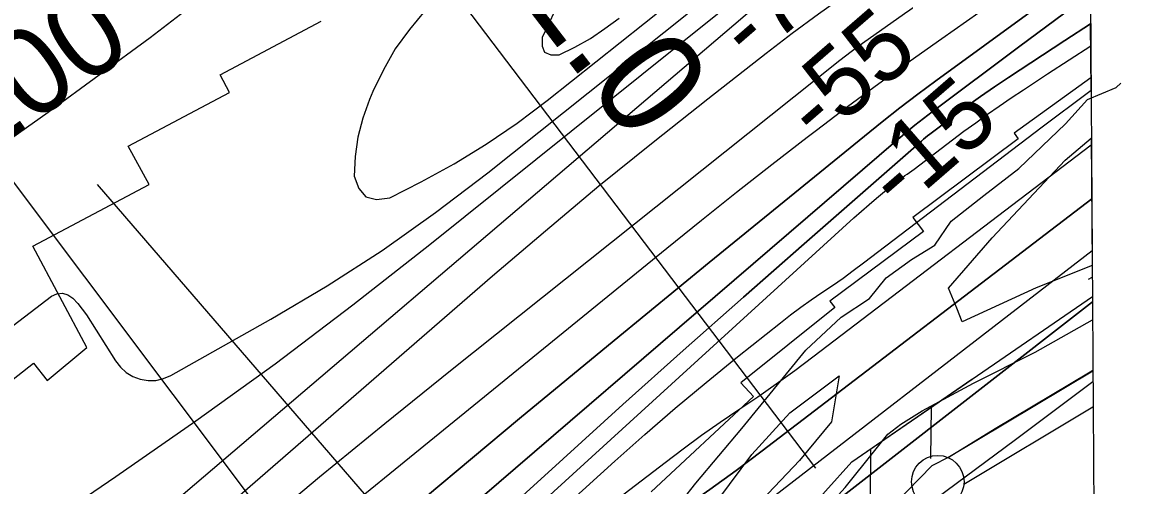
# Model space of a CAD drawing. Extents: x 3477039 to 3515015, y 546746 to 572297.
# Drawn here: x 3511844 to 3512916, y 560616 to 561058 of the extents above; entities that cross this region are included whole.
import ezdxf

# ---------------------------------------------------------------- set-up
doc = ezdxf.new("R2010")
doc.units = 0
for name, color, linetype in [('V-FLOD-BASE', 7, 'Continuous'), ('V-GRID-FRAM', 7, 'Continuous'), ('V-LEVE-TOET', 7, 'Continuous'), ('V-RIVR-EDGE', 7, 'Continuous'), ('V-RIVR-RANG', 7, 'Continuous'), ('V-RRAP-FSHR', 7, 'Continuous'), ('V-RRAP-RVMT', 7, 'Continuous'), ('V-SITE-VEGE', 7, 'Continuous'), ('V-SURV-IDEN', 7, 'Continuous'), ('V-SURV-LINE', 7, 'Continuous'), ('V-TOPO-DPTH', 7, 'Continuous'), ('V-TOPO-MAJR', 7, 'Continuous'), ('V-TOPO-MAJR-IDEN', 7, 'Continuous'), ('V-TOPO-MINR', 7, 'Continuous'), ('V-TOPO-WATR', 7, 'Continuous'), ('V-UTIL-LINE', 7, 'Continuous')]:
    doc.layers.add(name, color=color, linetype=linetype)

msp = doc.modelspace()

# ---------------------------------------------------------------- linework, layer by layer
at = {"layer": 'V-FLOD-BASE'}
msp.add_lwpolyline([(3511829.1, 559666.5), (3511886, 559728.6), (3511983.2, 559836), (3512063, 559927.6), (3512139.1, 560013.4), (3512216.7, 560094.9), (3512298.3, 560186.5), (3512383.1, 560279.5), (3512482.2, 560387.9), (3512577.3, 560492.7), (3512663.2, 560587.9), (3512685.4, 560610.5), (3512709.5, 560635.3), (3512725.8, 560643.8), (3512769.4, 560670.6), (3512858.3, 560723.8), (3512862.4, 560726.4)], dxfattribs=at)
at = {"layer": 'V-GRID-FRAM'}
for points in [[(3481168.5, 570290.2), (3512800, 570478.9), (3512916.4, 552296.1), (3481269, 552107.3), (3481168.5, 570290.2)], [(3512800, 570478.9), (3512916.4, 552296.1), (3481269, 552107.3)]]:
    msp.add_lwpolyline(points, dxfattribs=at)
at = {"layer": 'V-LEVE-TOET'}
msp.add_lwpolyline([(3511799, 559701.1), (3511874.8, 559785.4), (3511942.9, 559860.9), (3512005.9, 559930.2), (3512071.1, 560007), (3512137.8, 560078.5), (3512224.1, 560171.4), (3512295.5, 560254.1), (3512405.5, 560370.7), (3512479.4, 560448.6), (3512575.2, 560557.8), (3512626.6, 560614.5), (3512655, 560649.7), (3512667.4, 560665.2), (3512679.8, 560674.9), (3512700.1, 560687.4), (3512748.7, 560713.8), (3512807.5, 560743.3), (3512862.1, 560774.2)], dxfattribs=at)
at = {"layer": 'V-RIVR-EDGE'}
msp.add_lwpolyline([(3512458.5, 560585.6), (3512484.4, 560618.5), (3512528.4, 560670.6), (3512589.2, 560745.5), (3512622.9, 560776.7), (3512649.9, 560794.6), (3512665.6, 560814.4), (3512689.7, 560831.7), (3512711.9, 560845.5), (3512727.6, 560868.3), (3512758.8, 560892.8), (3512791.9, 560918.5), (3512836.5, 560961), (3512857.5, 560984.4), (3512884.6, 560995.7), (3512889.2, 560999.8)], dxfattribs=at)
at = {"layer": 'V-RIVR-RANG'}
msp.add_line((3512426.5, 560310.3), (3511915, 560903.2), dxfattribs=at)
at = {"layer": 'V-RRAP-FSHR'}
for p, q in [((3512708.4, 560690.9), (3512708, 560642)), ((3512650.8, 560651.2), (3512650.4, 560602.3))]:
    msp.add_line(p, q, dxfattribs=at)
for points in [[(3512858.2, 560812.9), (3512861.8, 560815)], [(3509745.5, 557585.3), (3510295.9, 558064.8), (3510440.2, 558201.2), (3510700.4, 558506.5), (3511009.8, 558846.2), (3511280.1, 559141.5), (3511523.6, 559424.2), (3511745.5, 559655.1), (3512200.1, 560159.5), (3512557.9, 560555.2), (3512632.9, 560638.9), (3512862, 560796.6)], [(3512254.5, 560219.8), (3512557.9, 560555.2), (3512632.9, 560638.9), (3512747.3, 560717.6)]]:
    msp.add_lwpolyline(points, dxfattribs=at)
at = {"layer": 'V-RRAP-RVMT'}
for p, q in [((3512856.8, 561602.3), (3512860.6, 561004.9)), ((3512031.6, 561007.7), (3512127.9, 561058.9)), ((3512040.4, 560991.1), (3512031.6, 561007.7)), ((3512860.6, 561004.9), (3512787.4, 560952.3)), ((3511944.2, 560939.9), (3512040.4, 560991.1)), ((3512787.4, 560952.3), (3512791.5, 560946.8)), ((3511963.9, 560903.3), (3511944.2, 560939.9)), ((3512791.5, 560946.8), (3512691.1, 560871.7)), ((3511853.3, 560844.5), (3511963.9, 560903.3)), ((3512691.1, 560871.7), (3512701.1, 560858.4)), ((3512701.1, 560858.4), (3512612.1, 560792)), ((3511904.6, 560748), (3511853.3, 560844.5)), ((3512612.1, 560792), (3512616.9, 560786)), ((3512616.9, 560786), (3512527.3, 560714.1)), ((3511866.9, 560716.3), (3511904.6, 560748)), ((3511755.4, 560656), (3511853.9, 560733)), ((3511853.9, 560733), (3511866.9, 560716.3)), ((3512527.3, 560714.1), (3512539.5, 560701.1)), ((3512539.5, 560701.1), (3512442.1, 560610.3))]:
    msp.add_line(p, q, dxfattribs=at)
at = {"layer": 'V-SITE-VEGE'}
for p, q in [((3512836, 560926.5), (3512861, 560947.5)), ((3512861, 560947.5), (3512861.8, 560826.2)), ((3512766.5, 560852.5), (3512836, 560926.5)), ((3512725, 560804.4), (3512766.5, 560852.5)), ((3512861.8, 560826.2), (3512808.4, 560804.9)), ((3512733.1, 560785.5), (3512725, 560804.4)), ((3512808.4, 560804.9), (3512738.1, 560772.5)), ((3512738.1, 560772.5), (3512733.1, 560785.5))]:
    msp.add_line(p, q, dxfattribs=at)
msp.add_lwpolyline([(3511760, 559883.6), (3511848.1, 559967.1), (3511932.1, 560048.6), (3512019, 560123.8), (3512070.8, 560181.7), (3512131.6, 560248.8), (3512165.1, 560281.5), (3512267.9, 560366), (3512339.6, 560430.2), (3512404.3, 560489.7), (3512475, 560561.5), (3512537.7, 560646), (3512574.1, 560685.5), (3512621, 560720.9), (3512613.8, 560677.2), (3512583.2, 560640.2), (3512475.4, 560526.4), (3512393.9, 560438.1), (3512304.6, 560343.3), (3512229.6, 560253.9), (3512148, 560160.2), (3512066.8, 560078), (3512000.5, 559999.3), (3511916.3, 559901.6)], dxfattribs=at)
at = {"layer": 'V-SURV-LINE'}
for points in [[(3512724.3, 560643.1), (3512862.4, 560725.7)], [(3512862.6, 560690.9), (3512739.7, 560617.4)]]:
    msp.add_lwpolyline(points, dxfattribs=at)
msp.add_circle((3512714.8, 560620), 25, dxfattribs=at)
at = {"layer": 'V-TOPO-DPTH'}
msp.add_line((3512860.7, 560993.2), (3512860.3, 561056.5), dxfattribs=at)
for points in [[(3511796.2, 560238.1), (3511897.2, 560325.9), (3511916.9, 560343), (3511936.7, 560360), (3511956.5, 560376.9), (3511976.4, 560393.8), (3512137.5, 560529.9), (3512227, 560605.1), (3512316.7, 560680.1), (3512406.9, 560754.6), (3512497.2, 560828.8), (3512645, 560949.5), (3512661.8, 560963), (3512678.7, 560976.3), (3512695.8, 560989.3), (3512713.1, 561002.2), (3512856.4, 561106.9), (3512859.9, 561109.4)], [(3512859.9, 561109.4), (3512856.4, 561106.9), (3512713.1, 561002.2), (3512695.8, 560989.3), (3512678.7, 560976.3), (3512661.8, 560963), (3512645, 560949.5), (3512497.2, 560828.8), (3512406.9, 560754.6), (3512316.7, 560680.1), (3512227, 560605.1), (3512137.5, 560529.9), (3511976.4, 560393.8), (3511956.5, 560376.9), (3511936.7, 560360), (3511916.9, 560343), (3511897.2, 560325.9), (3511796.2, 560238.1)], [(3511508.7, 559932.7), (3511912.1, 560285.7), (3511938.3, 560308.7), (3511964.6, 560331.7), (3511990.9, 560354.7), (3512017.1, 560377.7), (3512043.4, 560400.7), (3512069.8, 560423.6), (3512096.2, 560446.4), (3512122.6, 560469.3), (3512677, 560946.4), (3512685, 560953.1), (3512693, 560959.7), (3512701.2, 560966.2), (3512709.5, 560972.6), (3512792.8, 561035.2), (3512843.1, 561072.4), (3512860.1, 561084.7)], [(3512860.1, 561084.7), (3512843.1, 561072.4), (3512792.8, 561035.2), (3512709.5, 560972.6), (3512701.2, 560966.2), (3512693, 560959.7), (3512685, 560953.1), (3512677, 560946.4), (3512122.6, 560469.3), (3512096.2, 560446.4), (3512069.8, 560423.6), (3512043.4, 560400.7), (3512017.1, 560377.7), (3511990.9, 560354.7), (3511964.6, 560331.7), (3511938.3, 560308.7), (3511912.1, 560285.7), (3511508.7, 559932.7)], [(3512860.3, 561056.5), (3512835.9, 561040.6), (3512782.3, 561005.4), (3512768.8, 560996.3), (3512755.4, 560987.1), (3512742.1, 560977.5), (3512729.1, 560967.8), (3512707.2, 560951.2), (3512705.2, 560949.7), (3512703.2, 560948), (3512701.2, 560946.4), (3512699.2, 560944.7), (3512587.5, 560846.8), (3512529.8, 560795.9), (3512472.3, 560744.9), (3512415.1, 560693.5), (3512358.1, 560641.9), (3512007.2, 560322.1)], [(3512860.3, 561056.5), (3512835.9, 561040.6), (3512782.3, 561005.4), (3512768.8, 560996.3), (3512755.4, 560987.1), (3512742.1, 560977.5), (3512729.1, 560967.8), (3512707.2, 560951.2), (3512705.2, 560949.7), (3512703.2, 560948), (3512701.2, 560946.4), (3512699.2, 560944.7), (3512587.5, 560846.8), (3512529.8, 560795.9), (3512472.3, 560744.9), (3512415.1, 560693.5), (3512358.1, 560641.9), (3512007.2, 560322.1)], [(3511679.9, 559972.1), (3511982.6, 560253.2), (3511998.2, 560267.6), (3512013.7, 560281.9), (3512029.4, 560296.2), (3512045, 560310.5), (3512407.3, 560639.5), (3512435.9, 560665), (3512464.9, 560690.1), (3512494.3, 560714.7), (3512524.1, 560738.9), (3512565.1, 560771.5), (3512574.7, 560779), (3512584.5, 560786.3), (3512594.4, 560793.3), (3512604.5, 560800.2), (3512614.6, 560807.1), (3512624.6, 560814), (3512634.4, 560821.2), (3512644.2, 560828.5), (3512814.1, 560958.1), (3512858.2, 560991.4), (3512860.7, 560993.2)], [(3511679.9, 559972.1), (3511982.6, 560253.2), (3511998.2, 560267.6), (3512013.7, 560281.9), (3512029.4, 560296.2), (3512045, 560310.5), (3512407.3, 560639.5), (3512435.9, 560665), (3512464.9, 560690.1), (3512494.3, 560714.7), (3512524.1, 560738.9), (3512565.1, 560771.5), (3512574.7, 560779), (3512584.5, 560786.3), (3512594.4, 560793.3), (3512604.5, 560800.2), (3512614.6, 560807.1), (3512624.6, 560814), (3512634.4, 560821.2), (3512644.2, 560828.5), (3512814.1, 560958.1), (3512858.2, 560991.4), (3512860.7, 560993.2)], [(3512861.4, 560889.6), (3512547.6, 560649.5), (3512522.8, 560630.8), (3512497.7, 560612.5), (3512472.3, 560594.8), (3512446.6, 560577.3), (3512420.9, 560559.9), (3512395.3, 560542.3), (3512369.9, 560524.3), (3512344.8, 560506.1), (3512213, 560409.5), (3512182.1, 560386.2), (3512151.7, 560362.3), (3512122, 560337.5), (3512092.7, 560312.1), (3512043.9, 560268.5), (3512039.4, 560264.5), (3512035, 560260.4), (3512030.5, 560256.3), (3512026.1, 560252.1), (3511877.7, 560111.1), (3511799.2, 560036.3)], [(3511799.2, 560036.3), (3511877.7, 560111.1), (3512026.1, 560252.1), (3512030.5, 560256.3), (3512035, 560260.4), (3512039.4, 560264.5), (3512043.9, 560268.5), (3512092.7, 560312.1), (3512122, 560337.5), (3512151.7, 560362.3), (3512182.1, 560386.2), (3512213, 560409.5), (3512344.8, 560506.1), (3512369.9, 560524.3), (3512395.3, 560542.3), (3512420.9, 560559.9), (3512446.6, 560577.3), (3512472.3, 560594.8), (3512497.7, 560612.5), (3512522.8, 560630.8), (3512547.6, 560649.5), (3512861.4, 560889.6)], [(3512862, 560791.4), (3512441.5, 560464), (3512406.2, 560437.5), (3512370.4, 560411.9), (3512333.6, 560387.6), (3512296.2, 560364.1), (3512295.8, 560363.8), (3512258.5, 560340.8), (3512221.5, 560317.2), (3512185, 560293), (3512148.8, 560268.2), (3512119.7, 560247.8), (3512098.7, 560232.4), (3512078, 560216.5), (3512058, 560199.8), (3512038.4, 560182.6), (3511891.9, 560048.5), (3511814, 559976.4)]]:
    msp.add_lwpolyline(points, dxfattribs=at)
at = {"layer": 'V-TOPO-MAJR'}
for points in [[(3512855.7, 561774.6), (3512844.9, 561765.8), (3512394.7, 561391.7), (3512373, 561373.6), (3512351.3, 561355.6), (3512329.5, 561337.6), (3512307.7, 561319.6), (3512153.5, 561192), (3512059.9, 561116.6), (3511964.9, 561043), (3511868, 560972), (3511769.7, 560902.7)], [(3511292.4, 559830.3), (3511886.4, 560376.8), (3511889.3, 560379.5), (3511892.3, 560382.2), (3511895.3, 560384.8), (3511898.3, 560387.5), (3511901.4, 560390.1), (3511904.4, 560392.7), (3511907.5, 560395.2), (3511910.6, 560397.8), (3512456.8, 560842.7), (3512489.9, 560869.4), (3512523.3, 560896), (3512556.8, 560922.3), (3512590.5, 560948.3), (3512599.5, 560955.2), (3512629, 560977.5), (3512658.6, 560999.5), (3512688.6, 561021.2), (3512718.6, 561042.6), (3512859.7, 561141.8)], [(3511696.1, 560663.1), (3511871, 560796.7), (3511876.3, 560799), (3511881.5, 560799.8), (3511886.5, 560798.2), (3511891.4, 560795), (3511896, 560789.8), (3511900.3, 560784.5), (3511904.4, 560778.9), (3511932, 560735.1), (3511936.7, 560729.2), (3511942.1, 560724.1), (3511948.5, 560720.4), (3511955.6, 560717.6), (3511963.1, 560716.5), (3511970.5, 560716.5), (3511977.7, 560718.3), (3511984.7, 560721.2), (3512079.8, 560774.9), (3512133.5, 560806.8), (3512186, 560840.4), (3512236.8, 560876.6), (3512286.5, 560914.3), (3512502.6, 561087.1)]]:
    msp.add_lwpolyline(points, dxfattribs=at)
at = {"layer": 'V-TOPO-MINR'}
for points in [[(3511797.4, 560533.1), (3511932.4, 560624.9), (3512008.6, 560678.1), (3512084, 560732.4), (3512158.1, 560788.6), (3512231.3, 560846), (3512500.5, 561062.2), (3512531.2, 561086.9), (3512561.9, 561111.7), (3512592.4, 561136.6), (3512623, 561161.5), (3512829.2, 561330.4), (3512858.4, 561353.7)], [(3511839.7, 560474.2), (3511844, 560477.9), (3511848.2, 560481.5), (3511852.5, 560485.2), (3511856.7, 560488.8), (3512568.1, 561096.2), (3512570.2, 561097.9), (3512572.2, 561099.7), (3512574.3, 561101.4), (3512576.4, 561103.1), (3512623, 561141.1), (3512648.7, 561161.4), (3512674.8, 561181.2), (3512701.5, 561200.1), (3512728.6, 561218.6), (3512858.7, 561304.3)], [(3511834.1, 560418.3), (3511858.1, 560439.6), (3511882.1, 560460.9), (3511906.3, 560482), (3512290.9, 560816.1), (3512341.4, 560859.2), (3512392.3, 560901.9), (3512443.9, 560943.7), (3512495.9, 560985), (3512551.6, 561028.6), (3512576.3, 561047.5), (3512601.2, 561066), (3512626.5, 561084), (3512652, 561101.6), (3512801.8, 561202.5), (3512859.1, 561240.8)], [(3512422.6, 561221.5), (3512338.1, 561043.3), (3512338.2, 561035.2), (3512340.5, 561029.4), (3512346.3, 561026.9), (3512354.4, 561026.8), (3512369.4, 561034.3), (3512384.1, 561042.6), (3512398, 561051.9), (3512411.5, 561061.9)], [(3511474.1, 560044), (3511860, 560395.3), (3511871, 560405.3), (3511882.1, 560415.3), (3511893.3, 560425.1), (3511904.5, 560434.9), (3512003.6, 560520.6), (3512064.7, 560572.8), (3512126.2, 560624.6), (3512188.3, 560675.6), (3512250.8, 560726.1), (3512621.6, 561021.7), (3512626.9, 561025.9), (3512632.3, 561030), (3512637.8, 561034.1), (3512643.3, 561038.1), (3512683, 561066.2), (3512708.4, 561084.1), (3512734, 561101.8), (3512759.7, 561119.3), (3512785.6, 561136.7), (3512859.5, 561185.7)], [(3512226.5, 561068.7), (3512211.8, 561051.1), (3512198.4, 561032.5), (3512187.1, 561012.7), (3512177, 560992), (3512173.8, 560984.2), (3512167.5, 560966.5), (3512162.8, 560948.5), (3512160.2, 560930.1), (3512159.2, 560911.3), (3512163.6, 560899.5), (3512170.4, 560891.5), (3512180.6, 560889.1), (3512193.1, 560890.6), (3512223.1, 560905.9), (3512254.5, 560923.1), (3512285, 560941.6), (3512314.4, 560961.8), (3512342.9, 560983.3), (3512505, 561112.8)], [(3511796.2, 560238.1), (3511897.2, 560325.9), (3511916.9, 560343), (3511936.7, 560360), (3511956.5, 560376.9), (3511976.4, 560393.8), (3512137.5, 560529.9), (3512227, 560605.1), (3512316.7, 560680.1), (3512406.9, 560754.6), (3512497.2, 560828.8), (3512645, 560949.5), (3512661.8, 560963), (3512678.7, 560976.3), (3512695.8, 560989.3), (3512713.1, 561002.2), (3512856.4, 561106.9), (3512859.9, 561109.4)], [(3511508.7, 559932.7), (3511912.1, 560285.7), (3511938.3, 560308.7), (3511964.6, 560331.7), (3511990.9, 560354.7), (3512017.1, 560377.7), (3512043.4, 560400.7), (3512069.8, 560423.6), (3512096.2, 560446.4), (3512122.6, 560469.3), (3512677, 560946.4), (3512685, 560953.1), (3512693, 560959.7), (3512701.2, 560966.2), (3512709.5, 560972.6), (3512792.8, 561035.2), (3512843.1, 561072.4), (3512860.1, 561084.7)], [(3512007.2, 560322.1), (3512358.1, 560641.9), (3512415.1, 560693.5), (3512472.3, 560744.9), (3512529.8, 560795.9), (3512587.5, 560846.8), (3512699.2, 560944.7), (3512701.2, 560946.4), (3512703.2, 560948), (3512705.2, 560949.7), (3512707.2, 560951.2), (3512729.1, 560967.8), (3512742.1, 560977.5), (3512755.4, 560987.1), (3512768.8, 560996.3), (3512782.3, 561005.4), (3512835.9, 561040.6), (3512860.3, 561056.5)], [(3512045.5, 560333.4), (3512635, 560871.5), (3512642.2, 560877.9), (3512649.4, 560884.2), (3512656.6, 560890.4), (3512664, 560896.5), (3512674.6, 560905.1), (3512676.7, 560906.8), (3512678.9, 560908.5), (3512681.2, 560910.1), (3512683.4, 560911.7), (3512685.7, 560913.2), (3512688, 560914.8), (3512690.2, 560916.4), (3512692.4, 560918), (3512728.7, 560945.8), (3512739.7, 560954), (3512750.9, 560962.2), (3512762.1, 560970.2), (3512773.4, 560978.1), (3512784.8, 560985.9), (3512796.3, 560993.6), (3512807.8, 561001.2), (3512819.3, 561008.7), (3512860.4, 561035.3)], [(3511679.9, 559972.1), (3511982.6, 560253.2), (3511998.2, 560267.6), (3512013.7, 560281.9), (3512029.4, 560296.2), (3512045, 560310.5), (3512407.3, 560639.5), (3512435.9, 560665), (3512464.9, 560690.1), (3512494.3, 560714.7), (3512524.1, 560738.9), (3512565.1, 560771.5), (3512574.7, 560779), (3512584.5, 560786.3), (3512594.4, 560793.3), (3512604.5, 560800.2), (3512614.6, 560807.1), (3512624.6, 560814), (3512634.4, 560821.2), (3512644.2, 560828.5), (3512814.1, 560958.1), (3512858.2, 560991.4), (3512860.7, 560993.2)], [(3511453.1, 559733.1), (3512005.3, 560252.6), (3512015, 560261.7), (3512024.8, 560270.7), (3512034.6, 560279.7), (3512044.5, 560288.7), (3512207.3, 560435.7), (3512252.8, 560475.8), (3512298.8, 560515.1), (3512345.8, 560553.4), (3512393.4, 560590.9), (3512455.2, 560638.4), (3512472.5, 560651.4), (3512490, 560664.2), (3512507.7, 560676.6), (3512525.5, 560688.7), (3512543.4, 560700.9), (3512561.1, 560713.3), (3512578.6, 560726), (3512595.9, 560738.9), (3512861, 560941.1)], [(3511453.1, 559662.2), (3511974.8, 560177.9), (3511986.8, 560189.6), (3511999, 560201.2), (3512011.3, 560212.6), (3512023.8, 560223.9), (3512036.5, 560234.9), (3512049.5, 560245.5), (3512062.8, 560255.7), (3512076.4, 560265.6), (3512236.1, 560377), (3512268.9, 560399.8), (3512301.9, 560422.3), (3512335.1, 560444.6), (3512368.4, 560466.7), (3512401.5, 560489.1), (3512434.2, 560511.9), (3512466.4, 560535.5), (3512498.3, 560559.6), (3512861.7, 560840.4)], [(3511814, 559976.4), (3511891.9, 560048.5), (3512038.4, 560182.6), (3512058, 560199.8), (3512078, 560216.5), (3512098.7, 560232.4), (3512119.7, 560247.8), (3512148.8, 560268.2), (3512185, 560293), (3512221.5, 560317.2), (3512258.5, 560340.8), (3512295.8, 560363.8), (3512296.2, 560364.1), (3512333.6, 560387.6), (3512370.4, 560411.9), (3512406.2, 560437.5), (3512441.5, 560464), (3512862, 560791.4)], [(3511535.7, 559674.5), (3512084.8, 560181.3), (3512092.3, 560187.9), (3512100.1, 560194.3), (3512108.1, 560200.3), (3512116.3, 560206), (3512125.2, 560211.8), (3512138.2, 560219.9), (3512151.4, 560227.7), (3512164.9, 560235), (3512178.5, 560241.9), (3512227.9, 560265.7), (3512265.8, 560285.2), (3512302.8, 560306.2), (3512338.7, 560329.1), (3512373.7, 560353.4), (3512627.9, 560540.6), (3512788.9, 560660.2), (3512862.5, 560715.5)]]:
    msp.add_lwpolyline(points, dxfattribs=at)
at = {"layer": 'V-TOPO-WATR'}
msp.add_lwpolyline([(3511799.2, 560036.3), (3511877.7, 560111.1), (3512026.1, 560252.1), (3512030.5, 560256.3), (3512035, 560260.4), (3512039.4, 560264.5), (3512043.9, 560268.5), (3512092.7, 560312.1), (3512122, 560337.5), (3512151.7, 560362.3), (3512182.1, 560386.2), (3512213, 560409.5), (3512344.8, 560506.1), (3512369.9, 560524.3), (3512395.3, 560542.3), (3512420.9, 560559.9), (3512446.6, 560577.3), (3512472.3, 560594.8), (3512497.7, 560612.5), (3512522.8, 560630.8), (3512547.6, 560649.5), (3512861.4, 560889.6)], dxfattribs=at)
at = {"layer": 'V-UTIL-LINE'}
for p, q in [((3512598.8, 560632.8), (3510964.1, 562788.8)), ((3512265.2, 560332.5), (3510630.5, 562509.4))]:
    msp.add_line(p, q, dxfattribs=at)

# ---------------------------------------------------------------- texts
at = {"layer": 'V-RIVR-RANG'}
for s, p in [('-75', (3512537, 561017.5)), ('-55', (3512601.1, 560940.8)), ('-15', (3512678.4, 560875.5))]:
    msp.add_text(s, height=67, rotation=40.9511, dxfattribs=at).set_placement(p)
at = {"layer": 'V-SURV-IDEN'}
msp.add_text('1882+32.0', height=100, rotation=307.465, dxfattribs=at).set_placement((3512037.8, 561444.9))
at = {"layer": 'V-TOPO-MAJR-IDEN'}
msp.add_text('-100', height=83, rotation=35.1937, dxfattribs=at).set_placement((3511770, 560902.9))

doc.saveas('drawing.dxf')
